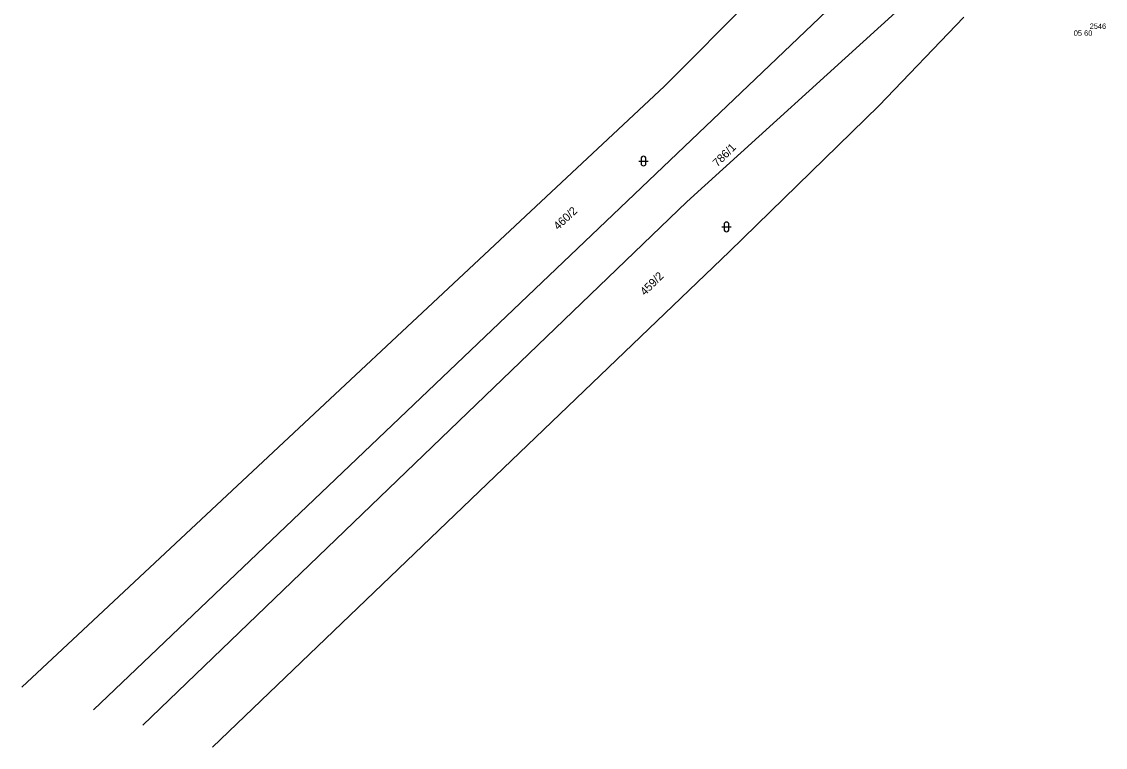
# Model space of a CAD drawing. Extents: x -703403 to -701924, y -1022520 to -1021856.
# Drawn here: x -702491.9 to -702435.5, y -1022517.9 to -1022480.1 of the extents above; entities that cross this region are included whole.
import ezdxf

# ---------------------------------------------------------------- set-up
doc = ezdxf.new("R2010")
doc.units = 0
for name, color, linetype in [('Z_body', 7, 'Continuous'), ('Z_body_cisla', 7, 'Continuous'), ('Z_body_vysky_redukovane', 7, 'Continuous'), ('Z_katastr_cisla_pozemkova', 7, 'Continuous'), ('Z_katastr_hranice', 7, 'Continuous'), ('Z_katastr_znacky_kultur', 7, 'Continuous')]:
    doc.layers.add(name, color=color, linetype=linetype)

# ---------------------------------------------------------------- blocks, each defined once
blk = doc.blocks.new('POINT_DISPLAY')
blk.add_line((0, 0), (0, 0))

msp = doc.modelspace()

# ---------------------------------------------------------------- linework, layer by layer
at = {"layer": 'Z_katastr_hranice'}
for p, q in [((-702458.46, -1022483.47), (-702447.89, -1022472.85)), ((-702488.183, -1022515.932), (-702448.5, -1022478.1)), ((-702446.25, -1022479.46), (-702457.29, -1022489.5)), ((-702447.31, -1022484.49), (-702442.87, -1022479.88)), ((-702488.74, -1022511.79), (-702458.46, -1022483.47)), ((-702455.08, -1022492.08), (-702447.31, -1022484.49)), ((-702457.29, -1022489.5), (-702485.611, -1022516.744)), ((-702481.978, -1022517.891), (-702455.08, -1022492.08)), ((-702491.917, -1022514.753), (-702488.74, -1022511.79))]:
    msp.add_line(p, q, dxfattribs=at)
at = {"layer": 'Z_katastr_znacky_kultur'}
for p, q in [((-702459.8, -1022487.37), (-702459.3, -1022487.37)), ((-702459.675, -1022487.245), (-702459.675, -1022487.496)), ((-702459.425, -1022487.496), (-702459.425, -1022487.245)), ((-702455.48, -1022490.8), (-702454.98, -1022490.8)), ((-702455.355, -1022490.675), (-702455.355, -1022490.926)), ((-702455.105, -1022490.926), (-702455.105, -1022490.675))]:
    msp.add_line(p, q, dxfattribs=at)
for centre, start, end in [((-702459.55, -1022487.245), 0, 180), ((-702459.55, -1022487.495), 180, 359.9879), ((-702455.23, -1022490.675), 0, 180), ((-702455.23, -1022490.925), 180, 359.9879)]:
    msp.add_arc(centre, 0.125, start, end, dxfattribs=at)

# ---------------------------------------------------------------- block references
at = {"layer": 'Z_body'}
msp.add_blockref('POINT_DISPLAY', (-702436.55, -1022480.57), dxfattribs=at)

# ---------------------------------------------------------------- texts
at = {"layer": 'Z_body_cisla'}
msp.add_text('2546', height=0.28, dxfattribs=at).set_placement((-702436.33, -1022480.49))
at = {"layer": 'Z_body_vysky_redukovane'}
msp.add_text('05 60', height=0.28, dxfattribs=at).set_placement((-702437.157, -1022480.85))
at = {"layer": 'Z_katastr_cisla_pozemkova'}
for s, rotation, p in [('786/1', 45, (-702455.703, -1022487.704)), ('460/2', 43, (-702463.998, -1022490.986)), ('459/2', 45, (-702459.476, -1022494.403))]:
    msp.add_text(s, height=0.425, rotation=rotation, dxfattribs=at).set_placement(p)

doc.saveas('drawing.dxf')
